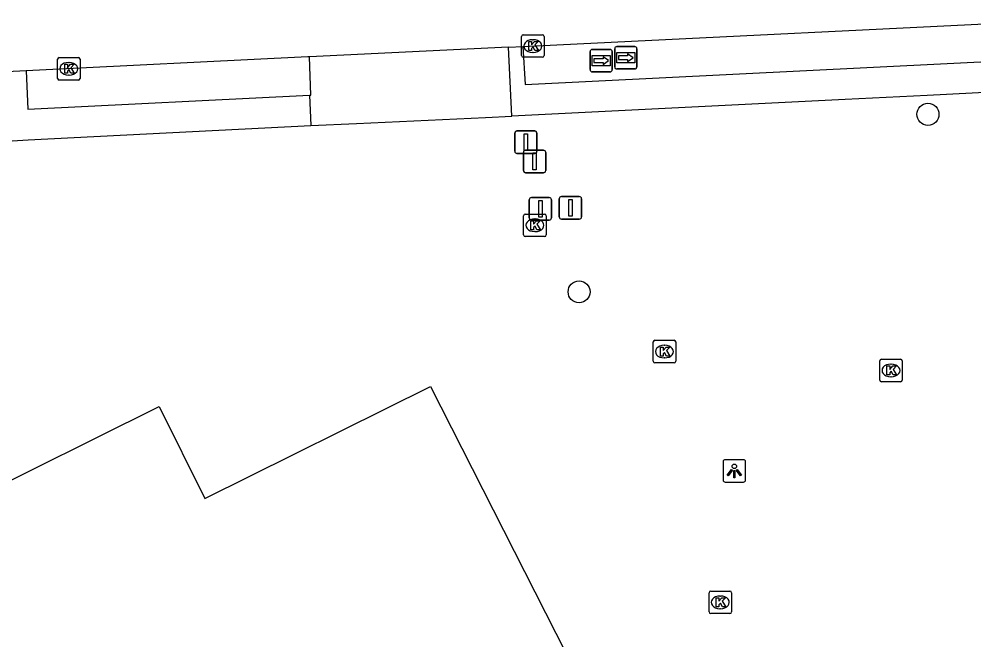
# Model space of a CAD drawing. Extents: x 157692 to 159670, y 381454 to 383289.
# Drawn here: x 157959.64 to 158002.07, y 381562 to 381589.58 of the extents above; entities that cross this region are included whole.
import ezdxf

# ---------------------------------------------------------------- set-up
doc = ezdxf.new("R2010")
doc.units = 0
for name, color, linetype in [('IMGEO_Afsluitpaal', 7, 'Continuous'), ('IMGEO_Boom', 7, 'Continuous'), ('IMGEO_Kolk', 7, 'Continuous'), ('IMGEO_Lichtpunt', 7, 'Continuous'), ('IMGEO_Pand', 7, 'Continuous'), ('IMGEO_Portaal', 7, 'Continuous'), ('IMGEO_Rijbaan_lokaal_gesloten', 7, 'Continuous'), ('IMGEO_Verkeersbordpaal', 7, 'Continuous'), ('IMGEO_Voetpad_open', 7, 'Continuous'), ('IMGEO_Wegwijzer', 7, 'Continuous')]:
    doc.layers.add(name, color=color, linetype=linetype)

msp = doc.modelspace()

# ---------------------------------------------------------------- linework, layer by layer
at = {"layer": 'IMGEO_Afsluitpaal'}
for p, q in [((157983.647, 381580.797), (157983.647, 381581.597)), ((157983.647, 381581.597), (157983.647, 381580.797)), ((157983.747, 381581.697), (157984.537, 381581.697)), ((157984.537, 381581.697), (157983.747, 381581.697)), ((157984.637, 381581.597), (157984.637, 381580.797)), ((157984.637, 381580.797), (157984.637, 381581.597)), ((157984.537, 381580.697), (157983.747, 381580.697)), ((157983.747, 381580.697), (157984.537, 381580.697))]:
    msp.add_line(p, q, dxfattribs=at)
msp.add_lwpolyline([(157984.067, 381581.572), (157984.217, 381581.572), (157984.217, 381580.822), (157984.067, 381580.822), (157984.067, 381581.572)], dxfattribs=at)
for centre, start, end in [((157983.747, 381581.597), 90, 180), ((157983.747, 381581.597), 90, 180), ((157984.537, 381581.597), 0, 90), ((157984.537, 381581.597), 360, 90), ((157983.747, 381580.797), 180, 270), ((157983.747, 381580.797), 180, 270), ((157984.537, 381580.797), 270, 0), ((157984.537, 381580.797), 270, 0)]:
    msp.add_arc(centre, 0.1, start, end, dxfattribs=at)
at = {"layer": 'IMGEO_Boom'}
for centre in [(158000.029, 381585.351), (157984.528, 381577.464)]:
    msp.add_circle(centre, 0.489, dxfattribs=at)
at = {"layer": 'IMGEO_Kolk'}
for p, q in [((157981.972, 381587.959), (157981.972, 381588.811)), ((157982.047, 381588.885), (157982.899, 381588.885)), ((157982.973, 381588.811), (157982.973, 381587.959)), ((157982.46, 381588.665), (157982.485, 381588.665)), ((157982.483, 381588.105), (157982.458, 381588.105)), ((157961.351, 381586.948), (157961.351, 381587.8)), ((157961.426, 381587.874), (157962.278, 381587.874)), ((157961.839, 381587.654), (157961.864, 381587.654)), ((157962.352, 381587.8), (157962.352, 381586.948)), ((157982.899, 381587.885), (157982.047, 381587.885)), ((157961.862, 381587.094), (157961.837, 381587.094)), ((157962.278, 381586.874), (157961.426, 381586.874)), ((157982.063, 381579.996), (157982.063, 381580.848)), ((157982.138, 381580.922), (157982.99, 381580.922)), ((157982.551, 381580.702), (157982.576, 381580.702)), ((157983.064, 381580.848), (157983.064, 381579.996)), ((157982.99, 381579.922), (157982.138, 381579.922)), ((157982.574, 381580.142), (157982.549, 381580.142)), ((157987.819, 381574.384), (157987.819, 381575.236)), ((157987.894, 381575.31), (157988.746, 381575.31)), ((157988.82, 381575.236), (157988.82, 381574.384)), ((157988.307, 381575.09), (157988.332, 381575.09)), ((157988.33, 381574.53), (157988.305, 381574.53)), ((157997.888, 381573.545), (157997.888, 381574.397)), ((157997.963, 381574.471), (157998.815, 381574.471)), ((157998.889, 381574.397), (157998.889, 381573.545)), ((157988.746, 381574.31), (157987.894, 381574.31)), ((157998.376, 381574.251), (157998.401, 381574.251)), ((157998.815, 381573.471), (157997.963, 381573.471)), ((157998.399, 381573.691), (157998.374, 381573.691)), ((157990.375, 381564.167), (157991.227, 381564.167)), ((157990.3, 381563.241), (157990.3, 381564.093)), ((157990.788, 381563.947), (157990.813, 381563.947)), ((157991.301, 381564.093), (157991.301, 381563.241)), ((157990.811, 381563.387), (157990.786, 381563.387)), ((157991.227, 381563.167), (157990.375, 381563.167))]:
    msp.add_line(p, q, dxfattribs=at)
for points in [[(157981.972, 381587.959), (157981.972, 381588.811)], [(157982.047, 381588.885), (157982.899, 381588.885)], [(157982.973, 381588.811), (157982.973, 381587.959)], [(157982.293, 381588.585), (157982.416, 381588.585), (157982.416, 381588.434), (157982.546, 381588.585), (157982.71, 381588.585), (157982.564, 381588.434), (157982.717, 381588.185), (157982.565, 381588.185), (157982.48, 381588.349), (157982.416, 381588.282), (157982.416, 381588.185), (157982.293, 381588.185), (157982.293, 381588.585)], [(157961.351, 381586.948), (157961.351, 381587.8)], [(157961.426, 381587.874), (157962.278, 381587.874)], [(157961.672, 381587.574), (157961.795, 381587.574), (157961.795, 381587.423), (157961.925, 381587.574), (157962.089, 381587.574), (157961.943, 381587.423), (157962.096, 381587.174), (157961.944, 381587.174), (157961.859, 381587.338), (157961.795, 381587.271), (157961.795, 381587.174), (157961.672, 381587.174), (157961.672, 381587.574)], [(157962.352, 381587.8), (157962.352, 381586.948)], [(157982.899, 381587.885), (157982.047, 381587.885)], [(157962.278, 381586.874), (157961.426, 381586.874)], [(157982.063, 381579.996), (157982.063, 381580.848)], [(157982.138, 381580.922), (157982.99, 381580.922)], [(157983.064, 381580.848), (157983.064, 381579.996)], [(157982.384, 381580.622), (157982.507, 381580.622), (157982.507, 381580.471), (157982.637, 381580.622), (157982.801, 381580.622), (157982.655, 381580.471), (157982.808, 381580.222), (157982.656, 381580.222), (157982.571, 381580.386), (157982.507, 381580.319), (157982.507, 381580.222), (157982.384, 381580.222), (157982.384, 381580.622)], [(157982.99, 381579.922), (157982.138, 381579.922)], [(157987.819, 381574.384), (157987.819, 381575.236)], [(157987.894, 381575.31), (157988.746, 381575.31)], [(157988.82, 381575.236), (157988.82, 381574.384)], [(157988.14, 381575.01), (157988.263, 381575.01), (157988.263, 381574.859), (157988.393, 381575.01), (157988.557, 381575.01), (157988.411, 381574.859), (157988.564, 381574.61), (157988.412, 381574.61), (157988.327, 381574.774), (157988.263, 381574.707), (157988.263, 381574.61), (157988.14, 381574.61), (157988.14, 381575.01)], [(157997.888, 381573.545), (157997.888, 381574.397)], [(157997.963, 381574.471), (157998.815, 381574.471)], [(157998.889, 381574.397), (157998.889, 381573.545)], [(157988.746, 381574.31), (157987.894, 381574.31)], [(157998.209, 381574.171), (157998.332, 381574.171), (157998.332, 381574.02), (157998.462, 381574.171), (157998.626, 381574.171), (157998.48, 381574.02), (157998.633, 381573.771), (157998.481, 381573.771), (157998.396, 381573.935), (157998.332, 381573.868), (157998.332, 381573.771), (157998.209, 381573.771), (157998.209, 381574.171)], [(157998.815, 381573.471), (157997.963, 381573.471)], [(157990.375, 381564.167), (157991.227, 381564.167)], [(157990.3, 381563.241), (157990.3, 381564.093)], [(157990.621, 381563.867), (157990.744, 381563.867), (157990.744, 381563.716), (157990.874, 381563.867), (157991.038, 381563.867), (157990.892, 381563.716), (157991.045, 381563.467), (157990.893, 381563.467), (157990.808, 381563.631), (157990.744, 381563.564), (157990.744, 381563.467), (157990.621, 381563.467), (157990.621, 381563.867)], [(157991.301, 381564.093), (157991.301, 381563.241)], [(157991.227, 381563.167), (157990.375, 381563.167)]]:
    msp.add_lwpolyline(points, dxfattribs=at)
for centre, start, end in [((157982.049, 381588.809), 91.552, 178.448), ((157982.049, 381588.809), 91.552, 178.448), ((157982.897, 381588.809), 1.552, 88.448), ((157982.897, 381588.809), 1.552, 88.448), ((157982.049, 381587.961), 181.552, 268.448), ((157982.049, 381587.961), 181.552, 268.448), ((157982.897, 381587.961), 271.552, 358.448), ((157982.897, 381587.961), 271.552, 358.448), ((157961.428, 381587.798), 91.552, 178.448), ((157961.428, 381587.798), 91.552, 178.448), ((157962.276, 381587.798), 1.552, 88.448), ((157962.276, 381587.798), 1.552, 88.448), ((157961.428, 381586.95), 181.552, 268.448), ((157961.428, 381586.95), 181.552, 268.448), ((157962.276, 381586.95), 271.552, 358.448), ((157962.276, 381586.95), 271.552, 358.448), ((157982.14, 381580.846), 91.552, 178.448), ((157982.14, 381580.846), 91.552, 178.448), ((157982.988, 381580.846), 1.552, 88.448), ((157982.988, 381580.846), 1.552, 88.448), ((157982.14, 381579.998), 181.552, 268.448), ((157982.14, 381579.998), 181.552, 268.448), ((157982.988, 381579.998), 271.552, 358.448), ((157982.988, 381579.998), 271.552, 358.448), ((157987.896, 381575.234), 91.552, 178.448), ((157987.896, 381575.234), 91.552, 178.448), ((157988.744, 381575.234), 1.552, 88.448), ((157988.744, 381575.234), 1.552, 88.448), ((157987.896, 381574.386), 181.552, 268.448), ((157987.896, 381574.386), 181.552, 268.448), ((157988.744, 381574.386), 271.552, 358.448), ((157988.744, 381574.386), 271.552, 358.448), ((157997.965, 381574.395), 91.552, 178.448), ((157997.965, 381574.395), 91.552, 178.448), ((157998.813, 381574.395), 1.552, 88.448), ((157998.813, 381574.395), 1.552, 88.448), ((157997.965, 381573.547), 181.552, 268.448), ((157997.965, 381573.547), 181.552, 268.448), ((157998.813, 381573.547), 271.552, 358.448), ((157998.813, 381573.547), 271.552, 358.448), ((157990.377, 381564.091), 91.552, 178.448), ((157990.377, 381564.091), 91.552, 178.448), ((157991.225, 381564.091), 1.552, 88.448), ((157991.225, 381564.091), 1.552, 88.448), ((157990.377, 381563.243), 181.552, 268.448), ((157990.377, 381563.243), 181.552, 268.448), ((157991.225, 381563.243), 271.552, 358.448), ((157991.225, 381563.243), 271.552, 358.448)]:
    msp.add_arc(centre, 0.0765, start, end, dxfattribs=at)
for centre, major_axis, ratio, start_param, end_param in [((157982.459, 381588.385), (-0.387, 0.002), 0.722429, 4.712389, 7.853982), ((157982.484, 381588.385), (-0.39, 0.002), 0.717154, 1.570796, 4.712389), ((157961.838, 381587.374), (-0.387, 0.002), 0.722429, 4.712389, 7.853982), ((157961.863, 381587.374), (-0.39, 0.002), 0.717154, 1.570796, 4.712389), ((157982.55, 381580.422), (-0.387, 0.002), 0.722429, 4.712389, 7.853982), ((157982.575, 381580.422), (-0.39, 0.002), 0.717154, 1.570796, 4.712389), ((157988.306, 381574.81), (-0.387, 0.002), 0.722429, 4.712389, 7.853982), ((157988.331, 381574.81), (-0.39, 0.002), 0.717154, 1.570796, 4.712389), ((157998.375, 381573.971), (-0.387, 0.002), 0.722429, 4.712389, 7.853982), ((157998.4, 381573.971), (-0.39, 0.002), 0.717154, 1.570796, 4.712389), ((157990.787, 381563.667), (-0.387, 0.002), 0.722429, 4.712389, 7.853982), ((157990.812, 381563.667), (-0.39, 0.002), 0.717154, 1.570796, 4.712389)]:
    msp.add_ellipse(centre, major_axis=major_axis, ratio=ratio, start_param=start_param, end_param=end_param, dxfattribs=at)
at = {"layer": 'IMGEO_Lichtpunt'}
for p, q in [((157990.926, 381569.912), (157990.926, 381569.105)), ((157990.926, 381569.912), (157990.926, 381569.105)), ((157991.828, 381570.007), (157991.02, 381570.007)), ((157991.828, 381570.007), (157991.02, 381570.007)), ((157991.922, 381569.105), (157991.922, 381569.912)), ((157991.922, 381569.105), (157991.922, 381569.912)), ((157991.02, 381569.011), (157991.828, 381569.011)), ((157991.02, 381569.011), (157991.828, 381569.011))]:
    msp.add_line(p, q, dxfattribs=at)
for points in [[(157991.3, 381569.576), (157991.339, 381569.548), (157991.151, 381569.286), (157991.113, 381569.313), (157991.3, 381569.576)], [(157991.402, 381569.528), (157991.449, 381569.528), (157991.449, 381569.206), (157991.402, 381569.206), (157991.402, 381569.528)], [(157991.512, 381569.548), (157991.55, 381569.575), (157991.737, 381569.313), (157991.698, 381569.285), (157991.512, 381569.548)]]:
    msp.add_lwpolyline(points, dxfattribs=at)
msp.add_circle((157991.425, 381569.71), 0.0994, dxfattribs=at)
for centre, start, end in [((157991.02, 381569.912), 90, 180), ((157991.02, 381569.912), 90, 180), ((157991.828, 381569.912), 0, 90), ((157991.828, 381569.912), 0, 90), ((157991.02, 381569.105), 180, 270), ((157991.02, 381569.105), 180, 270), ((157991.828, 381569.105), 270, 0), ((157991.828, 381569.105), 270, 360)]:
    msp.add_arc(centre, 0.0946, start, end, dxfattribs=at)
at = {"layer": 'IMGEO_Pand'}
msp.add_lwpolyline([(157944.012, 381552.206), (157940.297, 381559.668), (157965.864, 381572.367), (157967.892, 381568.285), (157977.928, 381573.254), (157990.462, 381548.606), (157959.887, 381533.401), (157957.749, 381537.478), (157951.566, 381549.266), (157946.672, 381546.863)], dxfattribs=at)
at = {"layer": 'IMGEO_Portaal'}
for p, q in [((157982.311, 381580.754), (157982.311, 381581.554)), ((157982.311, 381581.554), (157982.311, 381580.754)), ((157982.411, 381581.654), (157983.201, 381581.654)), ((157983.201, 381581.654), (157982.411, 381581.654)), ((157983.301, 381581.554), (157983.301, 381580.754)), ((157983.301, 381580.754), (157983.301, 381581.554)), ((157983.201, 381580.654), (157982.411, 381580.654)), ((157982.411, 381580.654), (157983.201, 381580.654))]:
    msp.add_line(p, q, dxfattribs=at)
msp.add_lwpolyline([(157982.731, 381581.529), (157982.881, 381581.529), (157982.881, 381580.779), (157982.731, 381580.779), (157982.731, 381581.529)], dxfattribs=at)
for centre, start, end in [((157982.411, 381581.554), 90, 180), ((157982.411, 381581.554), 90, 180), ((157983.201, 381581.554), 0, 90), ((157983.201, 381581.554), 360, 90), ((157982.411, 381580.754), 180, 270), ((157982.411, 381580.754), 180, 270), ((157983.201, 381580.754), 270, 0), ((157983.201, 381580.754), 270, 0)]:
    msp.add_arc(centre, 0.1, start, end, dxfattribs=at)
at = {"layer": 'IMGEO_Rijbaan_lokaal_gesloten'}
for points in [[(157982.023, 381588.369), (158006.775, 381589.582)], [(157981.393, 381588.333), (157972.55, 381587.906)], [(157981.393, 381588.333), (157982.023, 381588.369)], [(157972.55, 381587.906), (157972.468, 381587.902), (157959.949, 381587.281)], [(157959.949, 381587.281), (157957.932, 381587.181)]]:
    msp.add_lwpolyline(points, dxfattribs=at)
at = {"layer": 'IMGEO_Verkeersbordpaal'}
for p, q in [((157981.666, 381583.712), (157981.666, 381584.512)), ((157981.666, 381584.512), (157981.666, 381583.712)), ((157981.766, 381584.612), (157982.556, 381584.612)), ((157982.556, 381584.612), (157981.766, 381584.612)), ((157982.656, 381584.512), (157982.656, 381583.712)), ((157982.656, 381583.712), (157982.656, 381584.512)), ((157982.052, 381582.859), (157982.052, 381583.659)), ((157982.052, 381583.659), (157982.052, 381582.859)), ((157982.152, 381583.759), (157982.942, 381583.759)), ((157982.942, 381583.759), (157982.152, 381583.759)), ((157983.042, 381583.659), (157983.042, 381582.859)), ((157983.042, 381582.859), (157983.042, 381583.659)), ((157982.556, 381583.612), (157981.766, 381583.612)), ((157981.766, 381583.612), (157982.556, 381583.612)), ((157982.942, 381582.759), (157982.152, 381582.759)), ((157982.152, 381582.759), (157982.942, 381582.759))]:
    msp.add_line(p, q, dxfattribs=at)
for points in [[(157982.086, 381584.487), (157982.236, 381584.487), (157982.236, 381583.737), (157982.086, 381583.737), (157982.086, 381584.487)], [(157982.472, 381583.634), (157982.622, 381583.634), (157982.622, 381582.884), (157982.472, 381582.884), (157982.472, 381583.634)]]:
    msp.add_lwpolyline(points, dxfattribs=at)
for centre, start, end in [((157981.766, 381584.512), 90, 180), ((157981.766, 381584.512), 90, 180), ((157982.556, 381584.512), 0, 90), ((157982.556, 381584.512), 360, 90), ((157981.766, 381583.712), 180, 270), ((157981.766, 381583.712), 180, 270), ((157982.152, 381583.659), 90, 180), ((157982.152, 381583.659), 90, 180), ((157982.556, 381583.712), 270, 0), ((157982.556, 381583.712), 270, 0), ((157982.942, 381583.659), 0, 90), ((157982.942, 381583.659), 360, 90), ((157982.152, 381582.859), 180, 270), ((157982.152, 381582.859), 180, 270), ((157982.942, 381582.859), 270, 0), ((157982.942, 381582.859), 270, 0)]:
    msp.add_arc(centre, 0.1, start, end, dxfattribs=at)
at = {"layer": 'IMGEO_Voetpad_open'}
for points in [[(157982.023, 381588.369), (157982.129, 381586.678), (158006.846, 381587.903), (158006.775, 381589.582)], [(157981.533, 381585.268), (157981.393, 381588.333)], [(157972.543, 381586.199), (157972.609, 381586.202), (157972.55, 381587.906)], [(157959.949, 381587.281), (157960.028, 381585.58), (157972.543, 381586.199)], [(158010.552, 381586.734), (158000, 381586.191), (157996.355, 381586.003), (157981.533, 381585.268)], [(157972.543, 381586.199), (157972.603, 381584.848)], [(157972.603, 381584.848), (157974.631, 381584.943), (157980.361, 381585.213), (157981.533, 381585.268)], [(157959.334, 381584.178), (157960.05, 381584.214), (157972.603, 381584.848)]]:
    msp.add_lwpolyline(points, dxfattribs=at)
at = {"layer": 'IMGEO_Wegwijzer'}
for p, q in [((157986.208, 381588.365), (157986.998, 381588.365)), ((157986.998, 381588.365), (157986.208, 381588.365)), ((157985.013, 381587.338), (157985.013, 381588.138)), ((157985.013, 381588.138), (157985.013, 381587.338)), ((157985.113, 381588.238), (157985.903, 381588.238)), ((157985.903, 381588.238), (157985.113, 381588.238)), ((157986.003, 381588.138), (157986.003, 381587.338)), ((157986.003, 381587.338), (157986.003, 381588.138)), ((157986.108, 381587.465), (157986.108, 381588.265)), ((157986.108, 381588.265), (157986.108, 381587.465)), ((157987.098, 381588.265), (157987.098, 381587.465)), ((157987.098, 381587.465), (157987.098, 381588.265)), ((157985.903, 381587.238), (157985.113, 381587.238)), ((157985.113, 381587.238), (157985.903, 381587.238)), ((157986.998, 381587.365), (157986.208, 381587.365)), ((157986.208, 381587.365), (157986.998, 381587.365))]:
    msp.add_line(p, q, dxfattribs=at)
for points in [[(157985.114, 381587.97), (157985.902, 381587.97), (157985.902, 381587.506), (157985.114, 381587.506), (157985.114, 381587.97)], [(157985.179, 381587.822), (157985.179, 381587.738), (157985.179, 381587.654), (157985.59, 381587.654), (157985.59, 381587.571), (157985.837, 381587.738), (157985.59, 381587.905), (157985.59, 381587.822), (157985.179, 381587.822)], [(157986.209, 381588.097), (157986.997, 381588.097), (157986.997, 381587.633), (157986.209, 381587.633), (157986.209, 381588.097)], [(157986.274, 381587.949), (157986.274, 381587.865), (157986.274, 381587.781), (157986.685, 381587.781), (157986.685, 381587.698), (157986.932, 381587.865), (157986.685, 381588.032), (157986.685, 381587.949), (157986.274, 381587.949)]]:
    msp.add_lwpolyline(points, dxfattribs=at)
for centre, start, end in [((157986.208, 381588.265), 90, 180), ((157986.208, 381588.265), 90, 180), ((157986.998, 381588.265), 0, 90), ((157986.998, 381588.265), 360, 90), ((157985.113, 381588.138), 90, 180), ((157985.113, 381588.138), 90, 180), ((157985.903, 381588.138), 0, 90), ((157985.903, 381588.138), 360, 90), ((157985.113, 381587.338), 180, 270), ((157985.113, 381587.338), 180, 270), ((157985.903, 381587.338), 270, 0), ((157985.903, 381587.338), 270, 0), ((157986.208, 381587.465), 180, 270), ((157986.208, 381587.465), 180, 270), ((157986.998, 381587.465), 270, 0), ((157986.998, 381587.465), 270, 0)]:
    msp.add_arc(centre, 0.1, start, end, dxfattribs=at)

doc.saveas('drawing.dxf')
